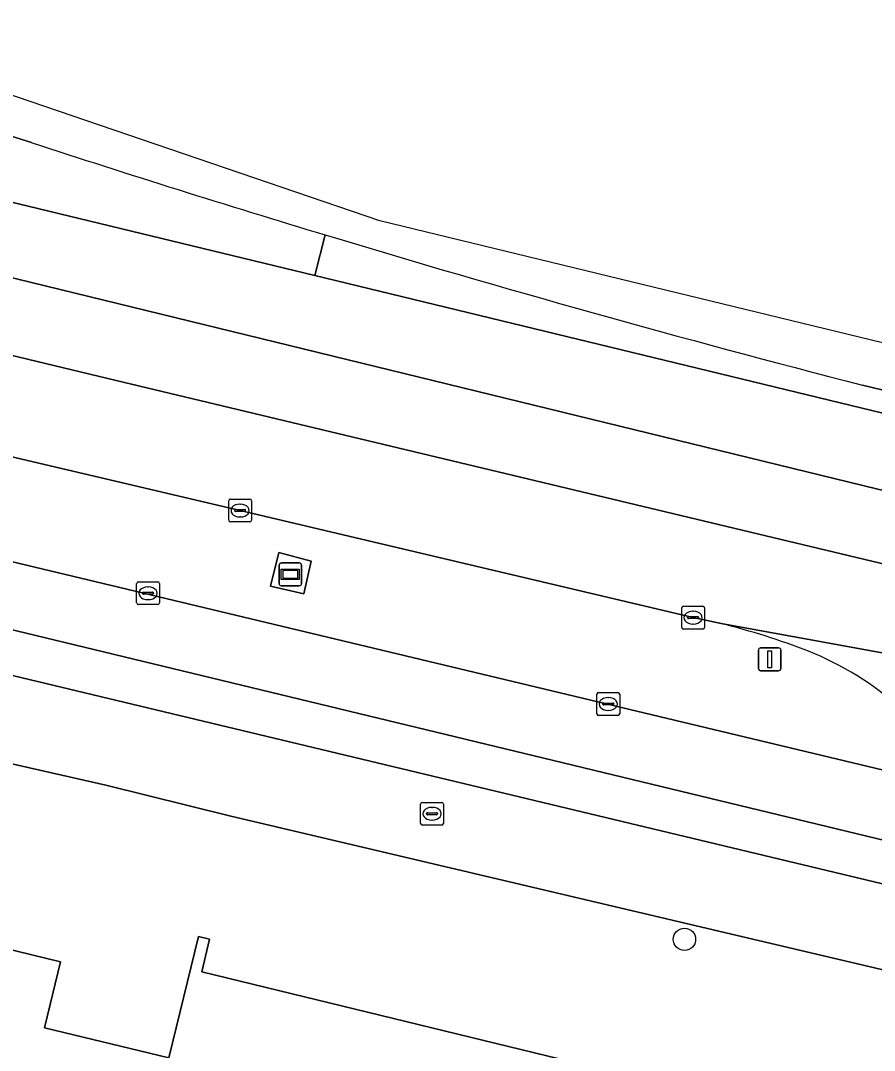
# Model space of a CAD drawing. Extents: x 162803 to 163818, y 381639 to 382475.
# Drawn here: x 163072.4 to 163109.85, y 382423.72 to 382468.89 of the extents above; entities that cross this region are included whole.
import ezdxf

# ---------------------------------------------------------------- set-up
doc = ezdxf.new("R2010")
doc.units = 0
for name, color, linetype in [('IMGEO_Berm_groen', 7, 'Continuous'), ('IMGEO_Boom', 7, 'Continuous'), ('IMGEO_Erf', 7, 'Continuous'), ('IMGEO_Fietspad_gesloten', 7, 'Continuous'), ('IMGEO_Kolk', 7, 'Continuous'), ('IMGEO_Lichtmast', 7, 'Continuous'), ('IMGEO_Pand', 7, 'Continuous'), ('IMGEO_Reclamebord', 7, 'Continuous'), ('IMGEO_Rijbaan_lokaal_gesloten', 7, 'Continuous'), ('IMGEO_Rijbaan_regionaal_gesloten', 7, 'Continuous'), ('IMGEO_Rioolput', 7, 'Continuous'), ('IMGEO_Voetpad_open', 7, 'Continuous')]:
    doc.layers.add(name, color=color, linetype=linetype)

msp = doc.modelspace()

# ---------------------------------------------------------------- linework, layer by layer
at = {"layer": 'IMGEO_Berm_groen'}
for points in [[(163072.871, 382463.538), (163061.883, 382466.974), (163061.044, 382463.575), (163085.3, 382457.699), (163085.766, 382459.485)], [(163085.766, 382459.485), (163085.3, 382457.699), (163165.478, 382438.278), (163189.893, 382432.536), (163190.093, 382433.41), (163109.334, 382452.894)], [(163082.026, 382447.399), (163063.057, 382451.865), (163058.452, 382452.934), (163057.421, 382448.648), (163113.973, 382435.112)], [(163103.127, 382442.443), (163101.895, 382442.701), (163082.026, 382447.399)], [(163059.632, 382443.135), (163116.065, 382429.621), (163115.516, 382431.666), (163058.042, 382445.548)]]:
    msp.add_lwpolyline(points, dxfattribs=at)
msp.add_lwpolyline([(163085.151, 382445.172), (163084.822, 382443.738), (163083.367, 382444.083), (163083.72, 382445.56)], close=True, dxfattribs=at)
for centre, radius, start, end in [((163258.258, 383030.825), 596.811, 251.902807, 253.200506), ((163258.566, 383031.95), 597.976, 253.203379, 255.548381), ((163094.975, 382409.949), 33.501, 69.034, 75.9162), ((163101.57, 382427.98), 14.307, 29.902, 67.8617)]:
    msp.add_arc(centre, radius, start, end, dxfattribs=at)
at = {"layer": 'IMGEO_Boom'}
msp.add_circle((163101.519, 382428.591), 0.489, dxfattribs=at)
at = {"layer": 'IMGEO_Erf'}
for points in [[(163108.694, 382396.964), (163109.688, 382402.897), (163112.543, 382420.938), (163112.75, 382422.426), (163113.395, 382426.511), (163102.776, 382429.01), (163081.558, 382434.002), (163076.134, 382435.357), (163059.186, 382439.194), (163058.429, 382438.955), (163057.549, 382434.766), (163057.269, 382434.813), (163056.547, 382430.876), (163056.692, 382430.848), (163056.668, 382430.717), (163055.342, 382426.312), (163054.592, 382422.204), (163054.372, 382422.252), (163052.737, 382414.344), (163051.991, 382410.736), (163051.66, 382410.862), (163048.783, 382397.461)], [(163052.803, 382373.333), (163062.233, 382412.073), (163060.72, 382412.442), (163056.185, 382413.546), (163059.045, 382425.293), (163060.173, 382429.928), (163060.422, 382430.951), (163074.154, 382427.608), (163073.45, 382424.716), (163078.908, 382423.387), (163080.205, 382428.713), (163080.693, 382428.594), (163080.347, 382427.171), (163101.063, 382422.129), (163107.213, 382420.632), (163107.581, 382422.143), (163108.064, 382422.025), (163104.397, 382406.934), (163103.858, 382407.056), (163104.264, 382408.73), (163075.707, 382415.682), (163064.719, 382370.542)]]:
    msp.add_lwpolyline(points, dxfattribs=at)
at = {"layer": 'IMGEO_Fietspad_gesloten'}
for points in [[(163057.421, 382448.648), (163056.725, 382445.818), (163058.042, 382445.548), (163115.516, 382431.666)], [(163113.973, 382435.112), (163057.421, 382448.648)]]:
    msp.add_lwpolyline(points, dxfattribs=at)
at = {"layer": 'IMGEO_Kolk'}
for p, q in [((163081.529, 382446.972), (163081.529, 382447.824)), ((163081.604, 382447.898), (163082.456, 382447.898)), ((163082.017, 382447.678), (163082.042, 382447.678)), ((163082.53, 382447.824), (163082.53, 382446.972)), ((163081.788, 382447.392), (163081.788, 382447.404)), ((163082.226, 382447.355), (163081.828, 382447.355)), ((163081.831, 382447.441), (163082.229, 382447.441)), ((163082.272, 382447.404), (163082.272, 382447.392)), ((163082.456, 382446.898), (163081.604, 382446.898)), ((163082.04, 382447.118), (163082.015, 382447.118)), ((163077.491, 382443.345), (163077.491, 382444.197)), ((163077.566, 382444.271), (163078.418, 382444.271)), ((163077.979, 382444.051), (163078.004, 382444.051)), ((163078.492, 382444.197), (163078.492, 382443.345)), ((163077.75, 382443.765), (163077.75, 382443.777)), ((163078.188, 382443.728), (163077.79, 382443.728)), ((163077.793, 382443.814), (163078.191, 382443.814)), ((163078.234, 382443.777), (163078.234, 382443.765)), ((163078.418, 382443.271), (163077.566, 382443.271)), ((163078.002, 382443.491), (163077.977, 382443.491)), ((163101.398, 382442.274), (163101.398, 382443.126)), ((163101.473, 382443.2), (163102.325, 382443.2)), ((163102.399, 382443.126), (163102.399, 382442.274)), ((163101.657, 382442.694), (163101.657, 382442.706)), ((163101.7, 382442.743), (163102.098, 382442.743)), ((163101.886, 382442.98), (163101.911, 382442.98)), ((163102.141, 382442.706), (163102.141, 382442.694)), ((163102.095, 382442.657), (163101.697, 382442.657)), ((163101.909, 382442.42), (163101.884, 382442.42)), ((163102.325, 382442.2), (163101.473, 382442.2)), ((163097.676, 382438.487), (163097.676, 382439.339)), ((163097.751, 382439.413), (163098.603, 382439.413)), ((163098.164, 382439.193), (163098.189, 382439.193)), ((163098.677, 382439.339), (163098.677, 382438.487)), ((163097.935, 382438.907), (163097.935, 382438.919)), ((163098.373, 382438.87), (163097.975, 382438.87)), ((163097.978, 382438.956), (163098.376, 382438.956)), ((163098.187, 382438.633), (163098.162, 382438.633)), ((163098.419, 382438.919), (163098.419, 382438.907)), ((163098.603, 382438.413), (163097.751, 382438.413))]:
    msp.add_line(p, q, dxfattribs=at)
for points in [[(163081.529, 382446.972), (163081.529, 382447.824)], [(163081.604, 382447.898), (163082.456, 382447.898)], [(163082.53, 382447.824), (163082.53, 382446.972)], [(163082.456, 382446.898), (163081.604, 382446.898)], [(163077.491, 382443.345), (163077.491, 382444.197)], [(163077.566, 382444.271), (163078.418, 382444.271)], [(163078.492, 382444.197), (163078.492, 382443.345)], [(163078.418, 382443.271), (163077.566, 382443.271)], [(163101.398, 382442.274), (163101.398, 382443.126)], [(163101.473, 382443.2), (163102.325, 382443.2)], [(163102.399, 382443.126), (163102.399, 382442.274)], [(163102.325, 382442.2), (163101.473, 382442.2)], [(163097.676, 382438.487), (163097.676, 382439.339)], [(163097.751, 382439.413), (163098.603, 382439.413)], [(163098.677, 382439.339), (163098.677, 382438.487)], [(163098.603, 382438.413), (163097.751, 382438.413)]]:
    msp.add_lwpolyline(points, dxfattribs=at)
for centre, radius, start, end in [((163081.606, 382447.822), 0.0765, 91.552, 178.448), ((163081.606, 382447.822), 0.0765, 91.552, 178.448), ((163082.454, 382447.822), 0.0765, 1.552, 88.448), ((163082.454, 382447.822), 0.0765, 1.552, 88.448), ((163081.828, 382447.401), 0.0403, 85.8775, 175.7526), ((163081.825, 382447.391), 0.0366, 178.938, 274.7102), ((163082.229, 382447.398), 0.043, 264.8664, 352.4533), ((163082.233, 382447.403), 0.0386, 1.7309, 96.639), ((163081.606, 382446.974), 0.0765, 181.552, 268.448), ((163081.606, 382446.974), 0.0765, 181.552, 268.448), ((163082.454, 382446.974), 0.0765, 271.552, 358.448), ((163082.454, 382446.974), 0.0765, 271.552, 358.448), ((163077.568, 382444.195), 0.0765, 91.552, 178.448), ((163077.568, 382444.195), 0.0765, 91.552, 178.448), ((163078.416, 382444.195), 0.0765, 1.552, 88.448), ((163078.416, 382444.195), 0.0765, 1.552, 88.448), ((163077.79, 382443.774), 0.0403, 85.8775, 175.7526), ((163077.787, 382443.764), 0.0366, 178.938, 274.7102), ((163078.191, 382443.771), 0.043, 264.8664, 352.4533), ((163078.195, 382443.776), 0.0386, 1.7309, 96.639), ((163077.568, 382443.347), 0.0765, 181.552, 268.448), ((163077.568, 382443.347), 0.0765, 181.552, 268.448), ((163078.416, 382443.347), 0.0765, 271.552, 358.448), ((163078.416, 382443.347), 0.0765, 271.552, 358.448), ((163101.475, 382443.124), 0.0765, 91.552, 178.448), ((163101.475, 382443.124), 0.0765, 91.552, 178.448), ((163102.323, 382443.124), 0.0765, 1.552, 88.448), ((163102.323, 382443.124), 0.0765, 1.552, 88.448), ((163101.697, 382442.703), 0.0403, 85.8775, 175.7526), ((163101.694, 382442.693), 0.0366, 178.938, 274.7102), ((163102.098, 382442.7), 0.043, 264.8664, 352.4533), ((163102.102, 382442.705), 0.0386, 1.7309, 96.639), ((163101.475, 382442.276), 0.0765, 181.552, 268.448), ((163101.475, 382442.276), 0.0765, 181.552, 268.448), ((163102.323, 382442.276), 0.0765, 271.552, 358.448), ((163102.323, 382442.276), 0.0765, 271.552, 358.448), ((163097.753, 382439.337), 0.0765, 91.552, 178.448), ((163097.753, 382439.337), 0.0765, 91.552, 178.448), ((163098.601, 382439.337), 0.0765, 1.552, 88.448), ((163098.601, 382439.337), 0.0765, 1.552, 88.448), ((163097.975, 382438.916), 0.0403, 85.8775, 175.7526), ((163097.972, 382438.906), 0.0366, 178.938, 274.7102), ((163098.376, 382438.913), 0.043, 264.8664, 352.4533), ((163098.38, 382438.918), 0.0386, 1.7309, 96.639), ((163097.753, 382438.489), 0.0765, 181.552, 268.448), ((163097.753, 382438.489), 0.0765, 181.552, 268.448), ((163098.601, 382438.489), 0.0765, 271.552, 358.448), ((163098.601, 382438.489), 0.0765, 271.552, 358.448)]:
    msp.add_arc(centre, radius, start, end, dxfattribs=at)
for centre, major_axis, ratio, start_param, end_param in [((163082.016, 382447.398), (-0.387, 0.002), 0.722429, 4.712389, 7.853982), ((163082.041, 382447.398), (-0.39, 0.002), 0.717154, 1.570796, 4.712389), ((163077.978, 382443.771), (-0.387, 0.002), 0.722429, 4.712389, 7.853982), ((163078.003, 382443.771), (-0.39, 0.002), 0.717154, 1.570796, 4.712389), ((163101.885, 382442.7), (-0.387, 0.002), 0.722429, 4.712389, 7.853982), ((163101.91, 382442.7), (-0.39, 0.002), 0.717154, 1.570796, 4.712389), ((163098.163, 382438.913), (-0.387, 0.002), 0.722429, 4.712389, 7.853982), ((163098.188, 382438.913), (-0.39, 0.002), 0.717154, 1.570796, 4.712389)]:
    msp.add_ellipse(centre, major_axis=major_axis, ratio=ratio, start_param=start_param, end_param=end_param, dxfattribs=at)
at = {"layer": 'IMGEO_Lichtmast'}
for p, q in [((163104.86, 382441.374), (163105.65, 382441.374)), ((163105.65, 382441.374), (163104.86, 382441.374)), ((163104.76, 382440.474), (163104.76, 382441.274)), ((163104.76, 382441.274), (163104.76, 382440.474)), ((163105.75, 382441.274), (163105.75, 382440.474)), ((163105.75, 382440.474), (163105.75, 382441.274)), ((163105.65, 382440.374), (163104.86, 382440.374)), ((163104.86, 382440.374), (163105.65, 382440.374))]:
    msp.add_line(p, q, dxfattribs=at)
msp.add_lwpolyline([(163105.18, 382441.249), (163105.33, 382441.249), (163105.33, 382440.499), (163105.18, 382440.499), (163105.18, 382441.249)], dxfattribs=at)
for centre, start, end in [((163104.86, 382441.274), 90, 180), ((163104.86, 382441.274), 90, 180), ((163105.65, 382441.274), 0, 90), ((163105.65, 382441.274), 360, 90), ((163104.86, 382440.474), 180, 270), ((163104.86, 382440.474), 180, 270), ((163105.65, 382440.474), 270, 0), ((163105.65, 382440.474), 270, 0)]:
    msp.add_arc(centre, 0.1, start, end, dxfattribs=at)
at = {"layer": 'IMGEO_Pand'}
msp.add_lwpolyline([(163064.719, 382370.542), (163075.707, 382415.682), (163104.264, 382408.73), (163103.858, 382407.056), (163104.397, 382406.934), (163108.064, 382422.025), (163107.581, 382422.143), (163107.213, 382420.632), (163101.063, 382422.129), (163080.347, 382427.171), (163080.693, 382428.594), (163080.205, 382428.713), (163078.908, 382423.387), (163073.45, 382424.716), (163074.154, 382427.608), (163060.422, 382430.951), (163060.173, 382429.928), (163059.045, 382425.293), (163056.185, 382413.546), (163060.72, 382412.442), (163062.233, 382412.073), (163052.803, 382373.333)], dxfattribs=at)
at = {"layer": 'IMGEO_Reclamebord'}
for p, q in [((163083.735, 382444.199), (163083.735, 382444.999)), ((163083.735, 382444.999), (163083.735, 382444.199)), ((163083.835, 382445.099), (163084.625, 382445.099)), ((163084.625, 382445.099), (163083.835, 382445.099)), ((163084.725, 382444.999), (163084.725, 382444.199)), ((163084.725, 382444.199), (163084.725, 382444.999)), ((163084.625, 382444.099), (163083.835, 382444.099)), ((163083.835, 382444.099), (163084.625, 382444.099))]:
    msp.add_line(p, q, dxfattribs=at)
for points in [[(163083.836, 382444.831), (163084.624, 382444.831), (163084.624, 382444.367), (163083.836, 382444.367), (163083.836, 382444.831)], [(163083.901, 382444.766), (163083.901, 382444.432), (163084.559, 382444.432), (163084.559, 382444.766), (163083.901, 382444.766)]]:
    msp.add_lwpolyline(points, dxfattribs=at)
for centre, start, end in [((163083.835, 382444.999), 90, 180), ((163083.835, 382444.999), 90, 180), ((163084.625, 382444.999), 0, 90), ((163084.625, 382444.999), 360, 90), ((163083.835, 382444.199), 180, 270), ((163083.835, 382444.199), 180, 270), ((163084.625, 382444.199), 270, 0), ((163084.625, 382444.199), 270, 0)]:
    msp.add_arc(centre, 0.1, start, end, dxfattribs=at)
at = {"layer": 'IMGEO_Rijbaan_lokaal_gesloten'}
msp.add_lwpolyline([(163120.792, 382439.228), (163103.127, 382442.443)], dxfattribs=at)
for centre, radius, start, end in [((163094.975, 382409.949), 33.501, 69.034, 75.9162), ((163101.57, 382427.98), 14.307, 29.902, 67.8617)]:
    msp.add_arc(centre, radius, start, end, dxfattribs=at)
at = {"layer": 'IMGEO_Rijbaan_regionaal_gesloten'}
for points in [[(163225.09, 382428.38), (163194.56, 382434.293), (163121.229, 382452.078), (163088.161, 382460.097), (163062.393, 382468.886), (163061.883, 382466.974), (163072.871, 382463.538)], [(163165.478, 382438.278), (163085.3, 382457.699), (163061.044, 382463.575), (163060.286, 382460.463), (163110.006, 382448.328), (163151.637, 382438.38), (163168.298, 382434.266), (163179.077, 382431.875), (163184.593, 382431.047), (163198.131, 382429.3), (163211.118, 382427.46), (163270.311, 382417.888), (163260.445, 382420.377), (163242.25, 382424.128), (163194.942, 382432.224)], [(163060.286, 382460.463), (163059.495, 382457.214), (163076.595, 382453.103), (163136.523, 382438.778), (163164.498, 382432.146), (163177.756, 382429.361), (163200.56, 382425.514), (163252.002, 382418.352), (163262.344, 382416.363), (163276.928, 382412.914), (163289.523, 382409.731), (163304.388, 382406.136), (163304.402, 382406.133), (163328.239, 382400.288), (163349.569, 382395.058), (163373.193, 382389.455), (163392.727, 382384.822), (163408.324, 382380.888), (163425.79, 382376.682), (163445.152, 382372.02), (163462.825, 382367.764), (163474.523, 382364.648), (163482.312, 382362.406)], [(163510.359, 382358.578), (163467.436, 382370.068), (163420.595, 382381.197), (163379.166, 382391.373), (163358.183, 382396.534), (163335.271, 382401.987), (163305.097, 382409.167), (163283.657, 382414.521), (163270.311, 382417.888), (163211.118, 382427.46), (163198.131, 382429.3), (163184.593, 382431.047), (163179.077, 382431.875), (163168.298, 382434.266), (163151.637, 382438.38), (163110.006, 382448.328), (163060.286, 382460.463)], [(163059.495, 382457.214), (163058.452, 382452.934), (163063.057, 382451.865), (163082.026, 382447.399), (163101.895, 382442.701), (163103.127, 382442.443), (163120.792, 382439.228), (163140.891, 382434.234), (163164.002, 382428.576), (163164.189, 382428.512), (163168.328, 382427.6)], [(163482.312, 382362.406), (163474.523, 382364.648), (163462.825, 382367.764), (163445.152, 382372.02), (163425.79, 382376.682), (163408.324, 382380.888), (163392.727, 382384.822), (163373.193, 382389.455), (163349.569, 382395.058), (163328.239, 382400.288), (163304.402, 382406.133), (163304.388, 382406.136), (163289.523, 382409.731), (163276.928, 382412.914), (163262.344, 382416.363), (163252.002, 382418.352), (163200.56, 382425.514), (163177.756, 382429.361), (163164.498, 382432.146), (163136.523, 382438.778), (163076.595, 382453.103), (163059.495, 382457.214)], [(163109.334, 382452.894), (163190.093, 382433.41), (163193.485, 382432.578), (163194.942, 382432.224), (163242.25, 382424.128), (163236.314, 382425.719), (163225.09, 382428.38)]]:
    msp.add_lwpolyline(points, dxfattribs=at)
for centre, radius, start, end in [((163258.258, 383030.825), 596.811, 251.902807, 253.200506), ((163258.566, 383031.95), 597.976, 253.203379, 255.548381)]:
    msp.add_arc(centre, radius, start, end, dxfattribs=at)
at = {"layer": 'IMGEO_Rioolput'}
for p, q in [((163090.022, 382434.599), (163090.874, 382434.599)), ((163089.947, 382433.673), (163089.947, 382434.525)), ((163090.206, 382434.093), (163090.206, 382434.105)), ((163090.249, 382434.142), (163090.647, 382434.142)), ((163090.435, 382434.379), (163090.46, 382434.379)), ((163090.69, 382434.105), (163090.69, 382434.093)), ((163090.948, 382434.525), (163090.948, 382433.673)), ((163090.644, 382434.056), (163090.246, 382434.056)), ((163090.458, 382433.819), (163090.433, 382433.819)), ((163090.874, 382433.599), (163090.022, 382433.599))]:
    msp.add_line(p, q, dxfattribs=at)
for points in [[(163090.022, 382434.599), (163090.874, 382434.599)], [(163089.947, 382433.673), (163089.947, 382434.525)], [(163090.948, 382434.525), (163090.948, 382433.673)], [(163090.874, 382433.599), (163090.022, 382433.599)]]:
    msp.add_lwpolyline(points, dxfattribs=at)
for centre, radius, start, end in [((163090.024, 382434.523), 0.0765, 91.552, 178.448), ((163090.024, 382434.523), 0.0765, 91.552, 178.448), ((163090.872, 382434.523), 0.0765, 1.552, 88.448), ((163090.872, 382434.523), 0.0765, 1.552, 88.448), ((163090.246, 382434.102), 0.0403, 85.8775, 175.7526), ((163090.243, 382434.092), 0.0366, 178.938, 274.7102), ((163090.647, 382434.099), 0.043, 264.8664, 352.4533), ((163090.651, 382434.104), 0.0386, 1.7309, 96.639), ((163090.024, 382433.675), 0.0765, 181.552, 268.448), ((163090.024, 382433.675), 0.0765, 181.552, 268.448), ((163090.872, 382433.675), 0.0765, 271.552, 358.448), ((163090.872, 382433.675), 0.0765, 271.552, 358.448)]:
    msp.add_arc(centre, radius, start, end, dxfattribs=at)
for centre, major_axis, ratio, start_param, end_param in [((163090.434, 382434.099), (-0.387, 0.002), 0.722429, 4.712389, 7.853982), ((163090.459, 382434.099), (-0.39, 0.002), 0.717154, 1.570796, 4.712389)]:
    msp.add_ellipse(centre, major_axis=major_axis, ratio=ratio, start_param=start_param, end_param=end_param, dxfattribs=at)
at = {"layer": 'IMGEO_Voetpad_open'}
msp.add_lwpolyline([(163085.151, 382445.172), (163083.72, 382445.56), (163083.367, 382444.083), (163084.822, 382443.738)], close=True, dxfattribs=at)
for points in [[(163058.976, 382443.327), (163058.429, 382438.955), (163059.186, 382439.194), (163076.134, 382435.357), (163081.558, 382434.002), (163102.776, 382429.01), (163113.395, 382426.511), (163116.24, 382425.96)], [(163116.065, 382429.621), (163059.632, 382443.135)]]:
    msp.add_lwpolyline(points, dxfattribs=at)

doc.saveas('drawing.dxf')
